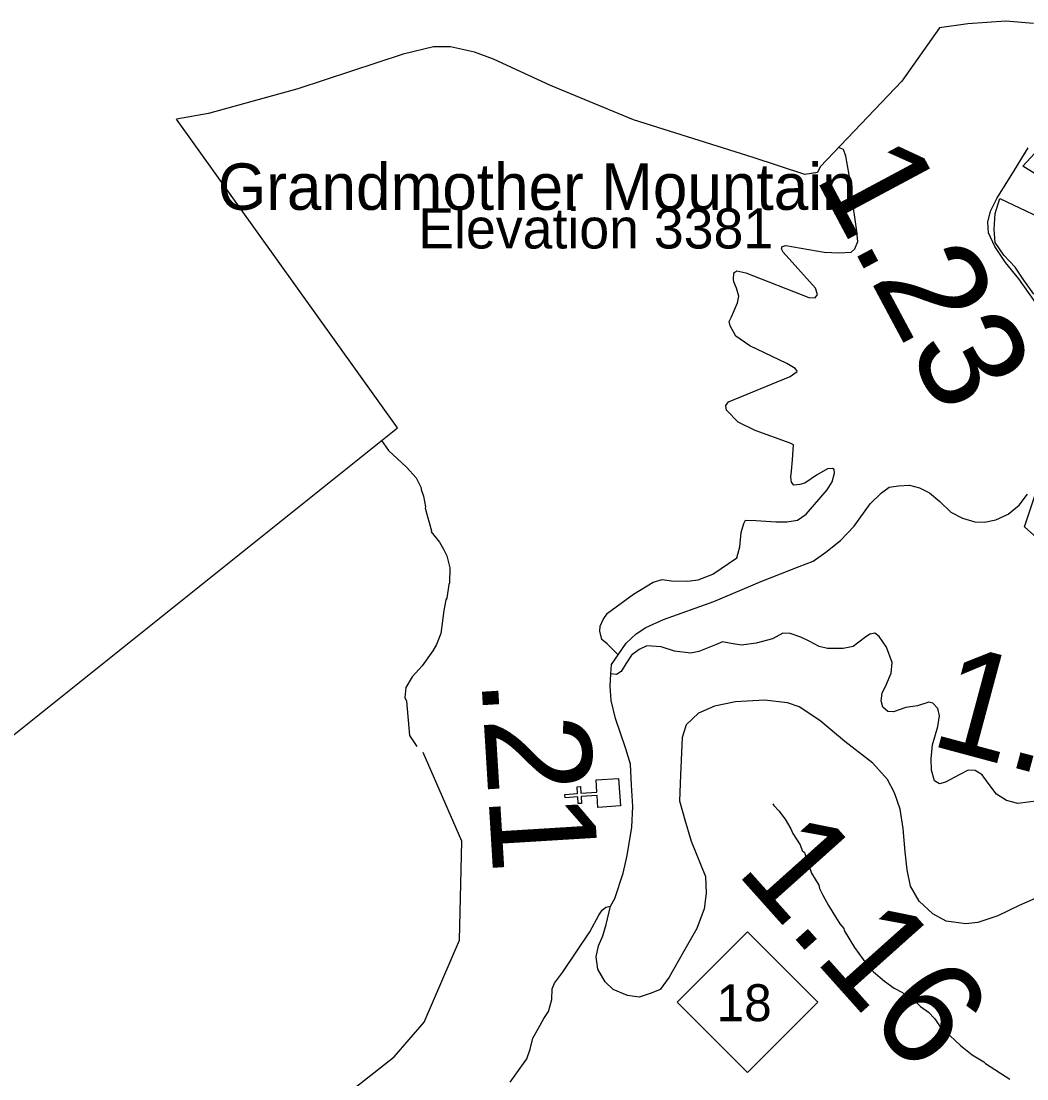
# Model space of a CAD drawing. Extents: x 1248224 to 1454986, y 825081 to 985870.
# Drawn here: x 1335721 to 1340485, y 955344 to 960355 of the extents above; entities that cross this region are included whole.
import ezdxf

# ---------------------------------------------------------------- set-up
doc = ezdxf.new("R2010")
doc.units = 0
for name, color, linetype in [('Exist Boundary Land Use Park State Division NC Parks and Recreation', 7, 'Continuous'), ('Exist Boundary Political CountyLine', 7, 'Continuous'), ('Exist Cultural Church CELL', 7, 'Continuous'), ('Exist Geographical Mountain Summit Elevation Number Label', 7, 'Continuous'), ('Exist Geographical Mountain Summit Label', 7, 'Continuous'), ('Exist Hydrographic Creek Single Shore', 7, 'Continuous'), ('Exist Hydrographic Misc Water Feature', 7, 'Continuous'), ('Exist Road Non-System Type 51', 7, 'Continuous'), ('Exist Road Primary NC Attributed', 7, 'Continuous'), ('Exist Road Primary NC Mileage Hundredths English Label', 7, 'Continuous'), ('Exist Road Primary NC Shield CELL', 7, 'Continuous'), ('Exist Road Primary NC Shield Number Label', 7, 'Continuous'), ('Exist Road Secondary Mileage Hundredths English Label', 7, 'Continuous'), ('Exist Road Secondary Type 41 Attributed', 7, 'Continuous'), ('Exist Road Secondary Type 51 Attributed', 7, 'Continuous')]:
    doc.layers.add(name, color=color, linetype=linetype)

msp = doc.modelspace()

# ---------------------------------------------------------------- linework, layer by layer
at = {"layer": 'Exist Boundary Land Use Park State Division NC Parks and Recreation'}
for points in [[(1340615.7, 959574.3), (1340465.8, 959668.4), (1340523.6, 959730.4)], [(1340517.5, 959062), (1340471.6, 959128), (1340429.7, 959190), (1340375.6, 959246.1), (1340335.7, 959306), (1340329.6, 959368.2), (1340335.7, 959444.1), (1340357.6, 959514.2), (1340543.6, 959426.2)], [(1340593.2, 957853.2), (1340473.3, 957959.3), (1340655.3, 958505.7)]]:
    msp.add_lwpolyline(points, dxfattribs=at)
at = {"layer": 'Exist Boundary Political CountyLine'}
for points in [[(1340516.4, 960344.3), (1340385.5, 960355.2), (1340205.4, 960343.2), (1340071.9, 960323.9), (1339893.5, 960071.5), (1339506.8, 959665.1), (1339493.7, 959638), (1339433.8, 959628.2), (1339189.4, 959708.5), (1338621.8, 959887.4), (1338228.1, 960049.8), (1337959.1, 960174.4), (1337868.9, 960208.9), (1337754.9, 960233.5), (1337674.5, 960233.5), (1337530.1, 960199), (1337032.3, 960034.2), (1336609, 959916.9), (1336457.3, 959891.5)], [(1334700.3, 956186.8), (1337503.9, 958429), (1336457.3, 959891.5)]]:
    msp.add_lwpolyline(points, dxfattribs=at)
at = {"layer": 'Exist Cultural Church CELL'}
msp.add_lwpolyline([(1338453.7, 956629.8), (1338449.7, 956686.6), (1338373.7, 956681.4), (1338375.9, 956649.5), (1338360, 956648.4), (1338357.8, 956680.3), (1338297.8, 956676.2), (1338296.7, 956692.1), (1338356.7, 956696.3), (1338354.5, 956728.2), (1338370.4, 956729.3), (1338372.6, 956697.4), (1338448.6, 956702.6), (1338444.7, 956760.1), (1338550.9, 956767.5), (1338559.9, 956637.2)], close=True, dxfattribs=at)
at = {"layer": 'Exist Hydrographic Creek Single Shore'}
msp.add_lwpolyline([(1336323.8, 953653), (1336296.2, 953697.4), (1336564.3, 954096.1), (1336737.8, 954698.8), (1336806.8, 954825.4), (1337112.9, 955032.7), (1337197.8, 955132.8), (1337250.9, 955263), (1337488.8, 955448.7)], dxfattribs=at)
at = {"layer": 'Exist Hydrographic Misc Water Feature'}
for points in [[(1337428.3, 958368.5), (1337460.9, 958321.9), (1337545.8, 958241.9)], [(1337545.8, 958241.9), (1337591.8, 958191), (1337616.8, 958144.4), (1337616.6, 958136.4), (1337627.9, 958104.1), (1337636, 958054.1), (1337634.7, 958047.9), (1337665, 957940.9), (1337664.2, 957935.4), (1337703.2, 957886.5), (1337722.5, 957854.1), (1337737.7, 957821.7), (1337752.5, 957765.4), (1337751, 957693.4), (1337746.8, 957685.5), (1337737.4, 957621.7), (1337733.2, 957613.8), (1337723.1, 957563.5), (1337709.8, 957454.4), (1337688.6, 957402.8), (1337672, 957371.3), (1337620.5, 957300.4), (1337573.3, 957249.5), (1337544.2, 957198.1), (1337539.2, 957150.2), (1337546.8, 957134.1), (1337561.3, 956970.5), (1337596.2, 956919)], [(1337488.8, 955448.7), (1337630.8, 955613.2), (1337797.8, 956000.6), (1337808.8, 956469.9), (1337625.8, 956890.5)], [(1339282.3, 956647.2), (1339286.1, 956639.1), (1339309.6, 956614.6), (1339340.7, 956573.9), (1339367.7, 956529.3), (1339377.2, 956507.2), (1339412.1, 956452.3), (1339421.5, 956426.2), (1339431.3, 956415.9), (1339438.9, 956397.1), (1339465.2, 956319.1), (1339500, 956262.4), (1339503.6, 956246.3), (1339518.9, 956213.9), (1339545.8, 956165.3), (1339599.9, 956078.2), (1339617.5, 956055.8), (1339619.3, 956047.7), (1339669.5, 955966.7), (1339729.6, 955881.3), (1339758.9, 955850.7), (1339810.1, 955807.5), (1339857.4, 955774.5), (1339896.8, 955753.6), (1339904.7, 955745.4), (1339948.2, 955720.5), (1339981.4, 955687.4), (1340019.6, 955660.2), (1340049.2, 955627.9), (1340081.2, 955581.5), (1340097, 955571.1), (1340171.4, 955501.5), (1340226.5, 955458.2), (1340281.7, 955425), (1340289.6, 955416.8), (1340404.8, 955343.4)]]:
    msp.add_lwpolyline(points, dxfattribs=at)
at = {"layer": 'Exist Road Non-System Type 51'}
msp.add_lwpolyline([(1338548.7, 957353.6), (1338497.5, 957405), (1338472.4, 957426.3), (1338462.8, 957464.9), (1338464.7, 957488.1), (1338478.2, 957520.9), (1338499.4, 957549.9), (1338621.1, 957640.7), (1338715.6, 957696.7), (1338758.1, 957710.2), (1338802.5, 957704.4), (1338877.8, 957702.5), (1338928, 957708.3), (1338997.5, 957735.4), (1339111.4, 957812.6), (1339124.9, 957864.8), (1339132.6, 957932.4), (1339144, 957975.8), (1339151.7, 957991.2), (1339201.9, 957989.3), (1339296.5, 957983.5), (1339348.6, 957983.5), (1339398.8, 957991.2), (1339439.3, 958020.2), (1339539.7, 958134.2), (1339562.9, 958172.8), (1339574.4, 958213.4), (1339572.5, 958230.8), (1339564.8, 958236.6), (1339541.6, 958234.6), (1339489.5, 958203.7), (1339433.5, 958167), (1339410.4, 958159.3), (1339381.4, 958157.4), (1339369.8, 958170.9), (1339367.9, 958196), (1339369.8, 958223), (1339375.6, 958277.1), (1339379.5, 958348.6), (1339364, 958356.3), (1339198, 958416.2), (1339116.9, 958454.9), (1339062.9, 958512.8), (1339059, 958534.6), (1339072.5, 958551.9), (1339364, 958671.7), (1339396.9, 958694.9), (1339394.9, 958700.7), (1339387.2, 958710.3), (1339348.6, 958733.5), (1339172.9, 958816.6), (1339107.3, 958863), (1339080.3, 958911.3), (1339074.5, 958932.5), (1339086.1, 958953.8), (1339115, 959021.4), (1339120.8, 959052.3), (1339109.2, 959090.9), (1339097.6, 959119.9), (1339095.7, 959131.5), (1339097.6, 959162.4), (1339111.2, 959172.1), (1339153.6, 959162.4), (1339452.8, 959046.5), (1339481.8, 959044.6), (1339493.4, 959060), (1339483.7, 959090.9), (1339331.2, 959260.9), (1339323.5, 959276.4), (1339325.4, 959288), (1339342.8, 959291.8), (1339524.3, 959260.9), (1339593.8, 959257.1), (1339653.6, 959260.9), (1339671, 959276.4), (1339684.5, 959311.1), (1339678.1, 959372), (1339656.9, 959513), (1339643.4, 959627), (1339627.9, 959715.8), (1339616.4, 959746.7), (1339593.7, 959756.4)], dxfattribs=at)
at = {"layer": 'Exist Road Primary NC Attributed'}
for points in [[(1340573.9, 958956.6), (1340447, 959134.8), (1340383.4, 959211.8), (1340333.3, 959287.1), (1340303.2, 959352.4), (1340299.8, 959402.6), (1340313.4, 959455.4), (1340343.5, 959515.7), (1340427.1, 959649.6), (1340490.7, 959755)], [(1338514.3, 957262.3), (1338516.9, 957306.8), (1338548.7, 957353.6), (1338587.2, 957408.9), (1338634, 957452.4), (1338680.8, 957482.5), (1338764.4, 957521), (1339001.9, 957606.4), (1339229.4, 957701.8), (1339406.6, 957772.1), (1339472.7, 957796.7), (1339532.9, 957840.2), (1339603.1, 957895.4), (1339666.7, 957962.4), (1339743.6, 958067.8), (1339796.8, 958121), (1339833.6, 958147.8), (1339877.1, 958154.5), (1339928.9, 958156.1), (1339977.4, 958144.4), (1340024.2, 958121), (1340072.7, 958079.1), (1340124.6, 958028.9), (1340179.8, 958000.5), (1340238.3, 957983.7), (1340285.1, 957982.1), (1340338.6, 957992.1), (1340397.2, 958018.9), (1340449, 958062.4), (1340487.5, 958114.3)], [(1338513.5, 956161.8), (1338534.1, 956198.4), (1338573.3, 956318), (1338591.8, 956402.6), (1338614.5, 956535.9), (1338618.6, 956634.9), (1338612.4, 956736), (1338608.3, 956835), (1338585.6, 956907.2), (1338536.2, 957051.6), (1338515.6, 957136.2), (1338511.4, 957204.3), (1338514.3, 957262.3)], [(1340538, 956204.9), (1340449.4, 956165.7), (1340348.4, 956116.2), (1340253.6, 956085.2), (1340195.8, 956079), (1340103.1, 956091.4), (1340039.2, 956126.5), (1339975.3, 956186.3), (1339934.1, 956256.4), (1339917.6, 956334.8), (1339909.4, 956419.4), (1339899.1, 956530.8), (1339884.6, 956621.5), (1339857.8, 956699.9), (1339824.9, 956761.8), (1339755.5, 956839.3), (1339623.6, 956942.5), (1339504.1, 957041.5), (1339407.2, 957107.5), (1339351.6, 957126), (1339242.3, 957138.4), (1339104.3, 957130.2), (1339005.3, 957109.5), (1338929.1, 957076.5), (1338871.4, 957020.8), (1338852.8, 956961), (1338844.6, 956783.6), (1338840.4, 956661.9), (1338865.5, 956570.7), (1338894.4, 956469.7), (1338962.4, 956302.6), (1338966.5, 956224.2), (1338956.2, 956149.9), (1338921.2, 956057.1), (1338859.4, 955945.7), (1338791.3, 955826.1), (1338748.1, 955768.3), (1338704.8, 955749.8), (1338649.1, 955731.2), (1338593.5, 955739.4), (1338525.5, 955768.3), (1338488.4, 955803.4), (1338453.3, 955863.2), (1338445.1, 955923), (1338455.4, 955974.6), (1338476, 956022), (1338492.5, 956075.7), (1338513.5, 956161.8)]]:
    msp.add_lwpolyline(points, dxfattribs=at)
at = {"layer": 'Exist Road Primary NC Shield CELL'}
msp.add_lwpolyline([(1338829, 955707.2), (1339162, 956040.2), (1339495, 955707.2), (1339162, 955374.2)], close=True, dxfattribs=at)
at = {"layer": 'Exist Road Secondary Type 41 Attributed'}
msp.add_lwpolyline([(1338038, 955329.1), (1338117, 955439.7), (1338132.8, 955484.3), (1338144.3, 955537.5), (1338171.6, 955584.9), (1338197.4, 955629.5), (1338218.9, 955664), (1338234.7, 955720), (1338236.2, 955770.3), (1338247.7, 955797.6), (1338286.1, 955848.2), (1338415.4, 956040.8), (1338457, 956119.9), (1338472.8, 956142.9), (1338490.1, 956157.3), (1338513.5, 956161.8)], dxfattribs=at)
at = {"layer": 'Exist Road Secondary Type 51 Attributed'}
msp.add_lwpolyline([(1340539.6, 956661.8), (1340442.3, 956648.8), (1340389.1, 956663.1), (1340341.1, 956693), (1340302.2, 956744.9), (1340273.7, 956785.1), (1340240, 956804.5), (1340207.5, 956807.1), (1340163.8, 956784.5), (1340100.2, 956749.4), (1340071.7, 956741.6), (1340047, 956755.9), (1340032.7, 956806.6), (1340031.4, 956861.1), (1340037.9, 956926), (1340063.9, 957014.3), (1340071.7, 957063.6), (1340063.9, 957098.7), (1340040.5, 957123.4), (1340020.2, 957129.3), (1339967, 957111.1), (1339912.6, 957103.3), (1339854.2, 957082.6), (1339826.9, 957083.9), (1339803.6, 957104.6), (1339794.5, 957134.5), (1339799.7, 957172.2), (1339820.4, 957213.7), (1339842.5, 957265.6), (1339847.7, 957316.3), (1339820.4, 957389), (1339785.4, 957439.6), (1339764.7, 957455.2), (1339741.3, 957451.3), (1339715.4, 957433.1), (1339662.2, 957392.9), (1339615.5, 957382.5), (1339540.2, 957382.5), (1339501.3, 957392.9), (1339454.6, 957417.6), (1339414.4, 957437), (1339363.3, 957453.9), (1339329.5, 957455.2), (1339280.3, 957429.2), (1339202.4, 957408.4), (1339133.7, 957399.3), (1339084.4, 957407.1), (1339042.8, 957414.9), (1339010.4, 957400.6), (1338931.3, 957368.2), (1338893.7, 957361.7), (1338815.8, 957370.8), (1338752.2, 957391.5), (1338684.8, 957395.4), (1338648.5, 957378.6), (1338612.1, 957351.3), (1338586.2, 957311), (1338564.1, 957274.7), (1338540.8, 957260.4), (1338514.3, 957262.3)], dxfattribs=at)

# ---------------------------------------------------------------- texts
at = {"layer": 'Exist Geographical Mountain Summit Elevation Number Label'}
msp.add_text('Elevation 3381', height=190, dxfattribs=at).set_placement((1337602.6, 959278.2))
at = {"layer": 'Exist Geographical Mountain Summit Label'}
msp.add_text('Grandmother Mountain', height=220, dxfattribs=at).set_placement((1336653.3, 959461.2))
at = {"layer": 'Exist Road Primary NC Mileage Hundredths English Label'}
for s, rotation, p in [('1.23', 298.1586, (1339478, 959621.4)), ('.21', 273.5008, (1337900.4, 957239.2)), ('1.16', 311.8064, (1339101.6, 956325.5))]:
    msp.add_text(s, height=500, rotation=rotation, dxfattribs=at).set_placement(p)
at = {"layer": 'Exist Road Primary NC Shield Number Label'}
msp.add_text('18', height=175, dxfattribs=at).set_placement((1339016.1, 955617.5))
at = {"layer": 'Exist Road Secondary Mileage Hundredths English Label'}
msp.add_text('1.19', height=500, rotation=344.9697, dxfattribs=at).set_placement((1340016.6, 956928.1))

doc.saveas('drawing.dxf')
